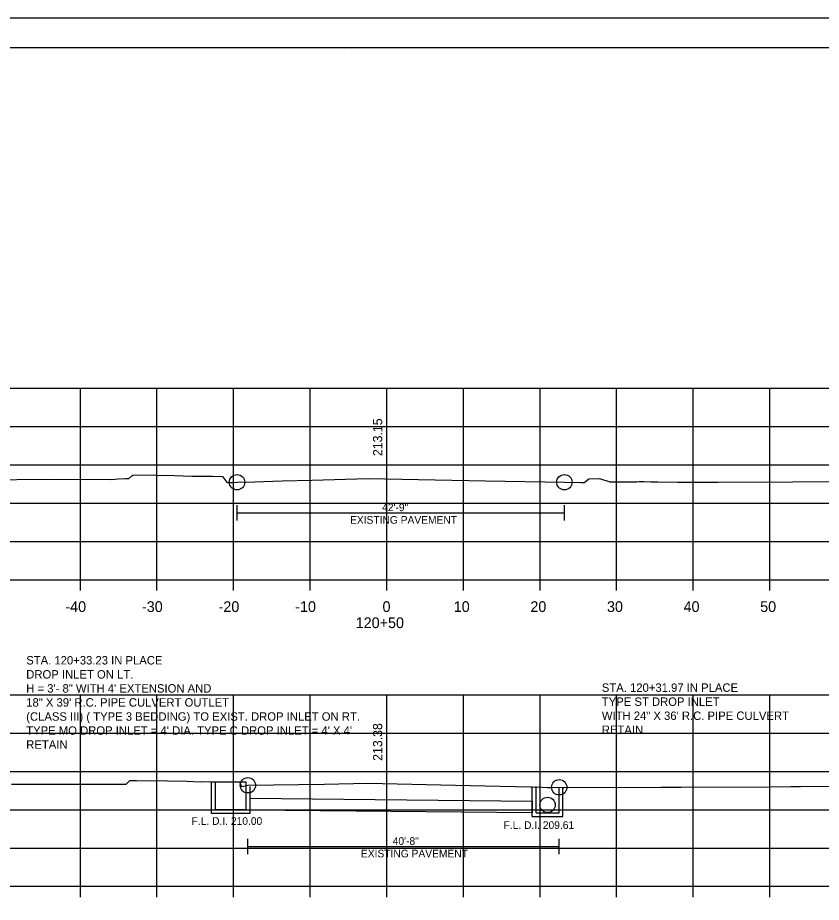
# Model space of a CAD drawing. Extents: x 1368968 to 1369915, y 377395 to 380381.
# Drawn here: x 1369703.6 to 1369808.5, y 380052.6 to 380168.1 of the extents above; entities that cross this region are included whole.
import ezdxf

# ---------------------------------------------------------------- set-up
doc = ezdxf.new("R2010")
doc.units = 0
for name, color, linetype in [('Default', 7, 'Continuous'), ('S_BREAKLINE_ANNOT', 7, 'Continuous'), ('S_BRIDGE', 7, 'Continuous'), ('S_BRIDGE_ANNOT', 7, 'Continuous'), ('S_CONTOUR_MINOR', 7, 'Continuous'), ('S_CROSS_DRAIN', 7, 'Continuous'), ('S_CTL_TABLE', 7, 'Continuous'), ('S_DITCHLINE_ANNOT', 7, 'Continuous'), ('S_DROP_INLET', 7, 'Continuous'), ('S_EXIST_ROW_ANNOT', 7, 'Continuous'), ('S_EXISTING_ALIGNMENT_ANNOT', 7, 'Continuous')]:
    doc.layers.add(name, color=color, linetype=linetype)

msp = doc.modelspace()

# ---------------------------------------------------------------- linework, layer by layer
at = {"layer": 'Default'}
for p, q in [((1369728.91, 380068.36), (1369733.39, 380068.36)), ((1369733.39, 380068.36), (1369733.39, 380064.73)), ((1369770.76, 380063.84), (1369770.76, 380067.75)), ((1369771.26, 380064.34), (1369771.26, 380067.74)), ((1369774.26, 380064.34), (1369774.26, 380067.67)), ((1369774.76, 380063.84), (1369774.76, 380067.66)), ((1369771.26, 380064.34), (1369774.26, 380064.34)), ((1369770.76, 380063.84), (1369774.76, 380063.84))]:
    msp.add_line(p, q, dxfattribs=at)
msp.add_circle((1369772.77, 380065.35), 1, dxfattribs=at)
at = {"layer": 'S_BREAKLINE_ANNOT'}
for p, q in [((1369611.78, 380094.73), (1369891.78, 380094.73)), ((1369711.78, 380093.33), (1369711.78, 380094.73)), ((1369721.78, 380093.33), (1369721.78, 380094.73)), ((1369731.78, 380093.33), (1369731.78, 380094.73)), ((1369741.78, 380093.33), (1369741.78, 380094.73)), ((1369751.78, 380093.33), (1369751.78, 380094.73)), ((1369761.78, 380093.33), (1369761.78, 380094.73)), ((1369771.78, 380093.33), (1369771.78, 380094.73)), ((1369781.78, 380093.33), (1369781.78, 380094.73)), ((1369791.78, 380093.33), (1369791.78, 380094.73)), ((1369801.78, 380093.33), (1369801.78, 380094.73)), ((1369611.78, 380054.73), (1369891.78, 380054.73)), ((1369711.78, 380053.33), (1369711.78, 380054.73)), ((1369721.78, 380053.33), (1369721.78, 380054.73)), ((1369731.78, 380053.33), (1369731.78, 380054.73)), ((1369741.78, 380053.33), (1369741.78, 380054.73)), ((1369751.78, 380053.33), (1369751.78, 380054.73)), ((1369761.78, 380053.33), (1369761.78, 380054.73)), ((1369771.78, 380053.33), (1369771.78, 380054.73)), ((1369781.78, 380053.33), (1369781.78, 380054.73)), ((1369791.78, 380053.33), (1369791.78, 380054.73)), ((1369801.78, 380053.33), (1369801.78, 380054.73))]:
    msp.add_line(p, q, dxfattribs=at)
at = {"layer": 'S_BRIDGE_ANNOT'}
for p, q in [((1369593.78, 380164.19), (1369909.96, 380164.19)), ((1369746.3, 380163.93), (1369746.3, 380163.93)), ((1369746.3, 380163.93), (1369746.3, 380163.93))]:
    msp.add_line(p, q, dxfattribs=at)
at = {"layer": 'S_CROSS_DRAIN'}
for p, q in [((1369732.23, 380103.46), (1369758.55, 380103.46)), ((1369732.23, 380103.46), (1369774.96, 380103.46)), ((1369733.89, 380066.23), (1369770.76, 380065.85)), ((1369770.76, 380065.85), (1369770.76, 380064.35)), ((1369733.89, 380064.73), (1369770.76, 380064.35)), ((1369733.65, 380059.91), (1369759.97, 380059.91)), ((1369733.65, 380059.91), (1369774.29, 380059.91))]:
    msp.add_line(p, q, dxfattribs=at)
at = {"layer": 'S_CTL_TABLE'}
for points in [[(1369698.6, 380107.78), (1369708.25, 380107.86), (1369715.87, 380107.82), (1369716.72, 380107.91), (1369717.69, 380107.93), (1369718.09, 380107.95), (1369718.48, 380108.29), (1369718.63, 380108.4), (1369721.32, 380108.41), (1369721.94, 380108.35), (1369722.94, 380108.37), (1369726.33, 380108.27), (1369729.04, 380108.27), (1369730.35, 380108.21), (1369730.86, 380107.52), (1369731, 380107.41), (1369731.63, 380107.42), (1369732.23, 380107.46), (1369734.52, 380107.52), (1369738.14, 380107.63), (1369741.98, 380107.75), (1369749.35, 380107.93), (1369764.65, 380107.64), (1369774.96, 380107.46), (1369777.1, 380107.42), (1369777.54, 380107.41), (1369777.68, 380107.52), (1369778.16, 380107.9), (1369779.56, 380107.94), (1369780.88, 380107.52), (1369781.37, 380107.5), (1369782.58, 380107.5), (1369784.43, 380107.53), (1369784.71, 380107.55), (1369785.05, 380107.58), (1369785.37, 380107.57), (1369786.26, 380107.51), (1369787.18, 380107.51), (1369789.71, 380107.49), (1369792.94, 380107.49), (1369795, 380107.48), (1369804.77, 380107.53), (1369809.69, 380107.55)], [(1369702.79, 380068.07), (1369715.64, 380068.07), (1369716.31, 380068.07), (1369717.71, 380068.07), (1369717.76, 380068.07), (1369717.78, 380068.09), (1369718.22, 380068.53), (1369719.09, 380068.52), (1369723.15, 380068.5), (1369725.72, 380068.44), (1369727.43, 380068.37), (1369728.8, 380068.39), (1369730.77, 380068.36), (1369732.55, 380068.37), (1369732.62, 380068.14), (1369732.82, 380067.76), (1369733.13, 380067.8), (1369733.65, 380067.91), (1369743.66, 380068.08), (1369749.29, 380068.17), (1369762.67, 380067.89), (1369770.53, 380067.73), (1369772.06, 380067.65), (1369772.75, 380067.61), (1369773.16, 380067.62), (1369774.29, 380067.65), (1369774.78, 380067.64), (1369774.91, 380067.64), (1369787.54, 380067.66), (1369788.19, 380067.67), (1369790.2, 380067.67), (1369801.8, 380067.73), (1369804.54, 380067.74), (1369805.8, 380067.75), (1369809.92, 380067.79)]]:
    msp.add_lwpolyline(points, dxfattribs=at)
at = {"layer": 'S_DITCHLINE_ANNOT'}
for p, q in [((1369611.78, 380119.73), (1369891.78, 380119.73)), ((1369711.78, 380094.73), (1369711.78, 380119.73)), ((1369721.78, 380094.73), (1369721.78, 380119.73)), ((1369731.78, 380094.73), (1369731.78, 380119.73)), ((1369741.78, 380094.73), (1369741.78, 380119.73)), ((1369751.78, 380094.73), (1369751.78, 380119.73)), ((1369761.78, 380094.73), (1369761.78, 380119.73)), ((1369771.78, 380094.73), (1369771.78, 380119.73)), ((1369781.78, 380094.73), (1369781.78, 380119.73)), ((1369791.78, 380094.73), (1369791.78, 380119.73)), ((1369801.78, 380094.73), (1369801.78, 380119.73)), ((1369611.78, 380114.73), (1369891.78, 380114.73)), ((1369611.78, 380109.73), (1369891.78, 380109.73)), ((1369611.78, 380104.73), (1369891.78, 380104.73)), ((1369611.78, 380099.73), (1369891.78, 380099.73)), ((1369611.78, 380094.73), (1369891.78, 380094.73)), ((1369611.78, 380079.73), (1369891.78, 380079.73)), ((1369711.78, 380054.73), (1369711.78, 380079.73)), ((1369721.78, 380054.73), (1369721.78, 380079.73)), ((1369731.78, 380054.73), (1369731.78, 380079.73)), ((1369741.78, 380054.73), (1369741.78, 380079.73)), ((1369751.78, 380054.73), (1369751.78, 380079.73)), ((1369761.78, 380054.73), (1369761.78, 380079.73)), ((1369771.78, 380054.73), (1369771.78, 380079.73)), ((1369781.78, 380054.73), (1369781.78, 380079.73)), ((1369791.78, 380054.73), (1369791.78, 380079.73)), ((1369801.78, 380054.73), (1369801.78, 380079.73)), ((1369611.78, 380074.73), (1369891.78, 380074.73)), ((1369611.78, 380069.73), (1369891.78, 380069.73)), ((1369611.78, 380064.73), (1369891.78, 380064.73)), ((1369611.78, 380059.73), (1369891.78, 380059.73)), ((1369611.78, 380054.73), (1369891.78, 380054.73))]:
    msp.add_line(p, q, dxfattribs=at)
at = {"layer": 'S_DROP_INLET'}
msp.add_line((1369581.38, 380168.09), (1369914.71, 380168.09), dxfattribs=at)
for points in [[(1369581.37, 380168.09), (1369914.71, 380168.09), (1369914.71, 379954.75), (1369581.37, 379954.75)], [(1369827.7, 380164.19), (1369827.7, 380154.31), (1369863.43, 380154.31), (1369863.43, 380151.39), (1369886.63, 380151.39), (1369886.63, 380127.06), (1369909.96, 380127.06), (1369909.96, 379958.73), (1369593.78, 379958.73), (1369593.78, 380164.19)]]:
    msp.add_lwpolyline(points, close=True, dxfattribs=at)
for centre in [(1369732.23, 380107.46), (1369774.96, 380107.46), (1369733.65, 380067.91), (1369774.29, 380067.65)]:
    msp.add_circle(centre, 1, dxfattribs=at)
at = {"layer": 'S_EXIST_ROW_ANNOT'}
for p, q in [((1369732.23, 380102.46), (1369732.23, 380104.46)), ((1369732.23, 380102.46), (1369732.23, 380104.46)), ((1369774.96, 380102.46), (1369774.96, 380104.46)), ((1369728.91, 380064.23), (1369728.91, 380068.36)), ((1369729.41, 380064.73), (1369729.41, 380068.36)), ((1369733.89, 380067.76), (1369733.89, 380064.23)), ((1369733.39, 380064.73), (1369729.41, 380064.73)), ((1369733.89, 380064.23), (1369728.91, 380064.23)), ((1369733.65, 380058.91), (1369733.65, 380060.91)), ((1369733.65, 380058.91), (1369733.65, 380060.91)), ((1369774.29, 380058.91), (1369774.29, 380060.91))]:
    msp.add_line(p, q, dxfattribs=at)
at = {"layer": 'S_EXISTING_ALIGNMENT_ANNOT'}
for p, q in [((1369751.78, 380107.88), (1369751.78, 380117.88)), ((1369751.78, 380068.11), (1369751.78, 380078.11))]:
    msp.add_line(p, q, dxfattribs=at)

# ---------------------------------------------------------------- texts
at = {"layer": 'S_BRIDGE'}
for s, p in [('-40', (1369709.82, 380090.53)), ('-30', (1369719.82, 380090.53)), ('-20', (1369729.82, 380090.53)), ('-10', (1369739.82, 380090.53)), ('0', (1369751.22, 380090.53)), ('10', (1369760.52, 380090.53)), ('20', (1369770.52, 380090.53)), ('30', (1369780.52, 380090.53)), ('40', (1369790.52, 380090.53)), ('50', (1369800.52, 380090.53)), ('120+50', (1369747.72, 380088.43))]:
    msp.add_text(s, height=1.4, dxfattribs=at).set_placement(p)
at = {"layer": 'S_CONTOUR_MINOR'}
for s, p in [('STA. 120+33.23 IN PLACE', (1369704.71, 380083.68)), ('DROP INLET ON LT. ', (1369704.71, 380081.84)), ('H = 3\'- 8" WITH 4\' EXTENSION AND', (1369704.71, 380080.01)), ('STA. 120+31.97 IN PLACE', (1369779.85, 380080.11)), ('TYPE ST DROP INLET', (1369779.85, 380078.28)), ('18" X 39\' R.C. PIPE CULVERT OUTLET', (1369704.71, 380078.18)), ('(CLASS III) ( TYPE 3 BEDDING) TO EXIST. DROP INLET ON RT.', (1369704.71, 380076.34)), ('WITH 24" X 36\' R.C. PIPE CULVERT', (1369779.85, 380076.44)), ("TYPE MO DROP INLET = 4' DIA. TYPE C DROP INLET = 4' X 4'", (1369704.71, 380074.51)), ('RETAIN', (1369779.85, 380074.61)), ('RETAIN', (1369704.71, 380072.68))]:
    msp.add_text(s, height=1.1, dxfattribs=at).set_placement(p)
at = {"layer": 'S_EXIST_ROW_ANNOT'}
for s, p in [('42\'-9"', (1369751.17, 380103.69)), ('EXISTING PAVEMENT', (1369746.98, 380102.05)), ('F.L. D.I. 210.00', (1369726.3, 380062.75)), ('F.L. D.I. 209.61', (1369767.02, 380062.22)), ('40\'-8"', (1369752.55, 380060.14)), ('EXISTING PAVEMENT', (1369748.4, 380058.51))]:
    msp.add_text(s, height=1, dxfattribs=at).set_placement(p)
at = {"layer": 'S_EXISTING_ALIGNMENT_ANNOT'}
for s, p in [('213.15', (1369751.18, 380110.88)), ('213.38', (1369751.18, 380071.11))]:
    msp.add_text(s, height=1.2, rotation=90, dxfattribs=at).set_placement(p)

doc.saveas('drawing.dxf')
